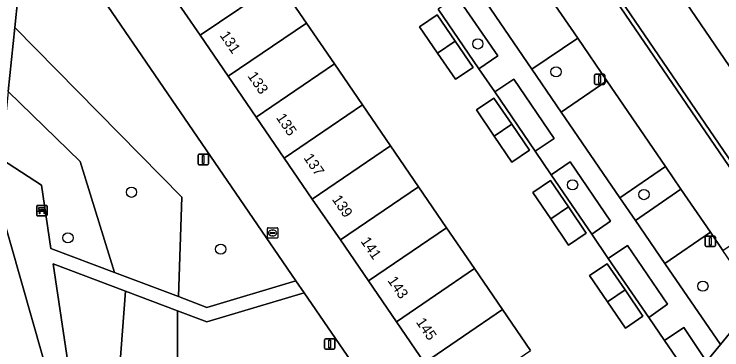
# Model space of a CAD drawing. Extents: x 155275 to 156265, y 382654 to 383635.
# Drawn here: x 155494.7 to 155562.2, y 382983.9 to 383016 of the extents above; entities that cross this region are included whole.
import ezdxf

# ---------------------------------------------------------------- set-up
doc = ezdxf.new("R2010")
doc.units = 0
for name, color, linetype in [('IMGEO_Bank', 7, 'Continuous'), ('IMGEO_Boom', 7, 'Continuous'), ('IMGEO_Erf', 7, 'Continuous'), ('IMGEO_Groenvoorziening', 7, 'Continuous'), ('IMGEO_Lichtmast', 7, 'Continuous'), ('IMGEO_Pand', 7, 'Continuous'), ('IMGEO_Pand_nummerreeks', 7, 'Continuous'), ('IMGEO_Parkeervlak_halfverhard', 7, 'Continuous'), ('IMGEO_Rijbaan_lokaal_gesloten', 7, 'Continuous'), ('IMGEO_Rijbaan_lokaal_open', 7, 'Continuous'), ('IMGEO_Rioolput', 7, 'Continuous'), ('IMGEO_Voetpad_halfverhard', 7, 'Continuous'), ('IMGEO_Voetpad_open', 7, 'Continuous')]:
    doc.layers.add(name, color=color, linetype=linetype)

msp = doc.modelspace()

# ---------------------------------------------------------------- linework, layer by layer
at = {"layer": 'IMGEO_Bank'}
for p, q in [((155496.808, 382996.796), (155496.808, 382997.637)), ((155496.808, 382997.637), (155496.808, 382996.796)), ((155496.883, 382997.721), (155497.724, 382997.721)), ((155497.724, 382997.721), (155496.883, 382997.721)), ((155497.808, 382997.646), (155497.808, 382996.805)), ((155497.808, 382996.805), (155497.808, 382997.646)), ((155497.733, 382996.721), (155496.892, 382996.721)), ((155496.892, 382996.721), (155497.733, 382996.721)), ((155497.505, 382997.119), (155497.112, 382997.119)), ((155497.117, 382997.227), (155497.117, 382997.333)), ((155497.161, 382997.333), (155497.161, 382997.227)), ((155497.449, 382997.339), (155497.167, 382997.339)), ((155497.167, 382997.221), (155497.449, 382997.221)), ((155497.455, 382997.227), (155497.455, 382997.333)), ((155497.499, 382997.333), (155497.499, 382997.227))]:
    msp.add_line(p, q, dxfattribs=at)
for points in [[(155497.111, 382997.339), (155497.025, 382997.339), (155497.025, 382997.5), (155497.588, 382997.5), (155497.588, 382997.339), (155497.505, 382997.339)], [(155497.055, 382997.119), (155496.913, 382997.119), (155497.025, 382997.221), (155497.111, 382997.221)], [(155497.105, 382997.112), (155497.105, 382996.905), (155497.062, 382996.905), (155497.062, 382997.112)], [(155497.505, 382997.221), (155497.588, 382997.221), (155497.7, 382997.119), (155497.561, 382997.119)], [(155497.555, 382997.112), (155497.555, 382996.905), (155497.511, 382996.905), (155497.511, 382997.112)]]:
    msp.add_lwpolyline(points, dxfattribs=at)
for centre, radius, start, end in [((155496.886, 382997.643), 0.0779, 92.4484, 184.28452), ((155496.886, 382997.643), 0.0779, 92.4484, 184.28452), ((155497.73, 382997.643), 0.0779, 2.4484, 94.28452), ((155497.73, 382997.643), 0.0779, 2.4484, 94.28452), ((155496.886, 382996.799), 0.0779, 182.4484, 274.28452), ((155496.886, 382996.799), 0.0779, 182.4484, 274.28452), ((155497.055, 382997.112), 0.00671, 2.89567, 87.10433), ((155497.112, 382997.112), 0.00671, 92.89567, 177.10433), ((155497.11, 382997.332), 0.00671, 2.89567, 87.10433), ((155497.11, 382997.228), 0.00671, 272.89567, 357.10433), ((155497.167, 382997.332), 0.00671, 92.89567, 177.10433), ((155497.167, 382997.228), 0.00671, 182.89567, 267.10433), ((155497.449, 382997.332), 0.00671, 2.89567, 87.10433), ((155497.449, 382997.228), 0.00671, 272.89567, 357.10433), ((155497.506, 382997.332), 0.00671, 92.89567, 177.10433), ((155497.506, 382997.228), 0.00671, 182.89567, 267.10433), ((155497.504, 382997.112), 0.00671, 2.89567, 87.10433), ((155497.561, 382997.112), 0.00671, 92.89567, 177.10433), ((155497.73, 382996.799), 0.0779, 272.4484, 4.28452), ((155497.73, 382996.799), 0.0779, 272.4484, 4.28452)]:
    msp.add_arc(centre, radius, start, end, dxfattribs=at)
at = {"layer": 'IMGEO_Boom'}
for centre in [(155538.891, 383013.145), (155546.347, 383010.479), (155547.928, 382999.68), (155505.851, 382998.973), (155554.74, 382998.746), (155499.792, 382994.62), (155514.359, 382993.536), (155560.363, 382990)]:
    msp.add_circle(centre, 0.489, dxfattribs=at)
at = {"layer": 'IMGEO_Erf'}
for points in [[(155519.867, 383019.056), (155522.538, 383015.144), (155525.21, 383011.233), (155527.881, 383007.321), (155530.553, 383003.41), (155533.224, 382999.498), (155535.896, 382995.587), (155538.567, 382991.675), (155541.238, 382987.763), (155543.91, 382983.852)], [(155559.286, 382981.036), (155556.712, 382984.793), (155555.192, 382987.018), (155551.328, 382992.653), (155549.762, 382994.954), (155545.891, 383000.641), (155544.354, 383002.887), (155540.515, 383008.556), (155538.976, 383010.755), (155535.116, 383016.465)]]:
    msp.add_lwpolyline(points, dxfattribs=at)
for points in [[(155533.341, 383014.773), (155535.025, 383015.915), (155536.726, 383013.412), (155538.429, 383010.906), (155536.759, 383009.764), (155535.05, 383012.269)], [(155540.446, 383004.342), (155538.747, 383006.848), (155540.418, 383007.974), (155542.121, 383005.477), (155543.812, 383002.998), (155542.145, 383001.836)], [(155545.81, 383000.085), (155547.525, 382997.574), (155549.23, 382995.077), (155547.544, 382993.923), (155545.841, 382996.43), (155544.137, 382998.937)], [(155551.242, 382992.139), (155552.943, 382989.633), (155554.645, 382987.127), (155552.967, 382985.98), (155551.262, 382988.491), (155549.556, 382991.002)]]:
    msp.add_lwpolyline(points, close=True, dxfattribs=at)
at = {"layer": 'IMGEO_Groenvoorziening'}
for points in [[(155548.342, 383058.003), (155549, 383058.499), (155547.359, 383060.899), (155534.827, 383052.227), (155572.384, 382997.088), (155582.03, 383008.831)], [(155499.11, 383023.363), (155495.284, 383020.355), (155494.716, 383014.712), (155510.653, 382998.512), (155510.321, 382989), (155513.039, 382987.973), (155521.538, 382990.521)], [(155536.881, 383017.705), (155535.116, 383016.465), (155538.976, 383010.755), (155540.782, 383011.992)], [(155494.716, 383014.712), (155494.101, 383008.6), (155500.971, 383001.91), (155504.224, 382991.304), (155510.321, 382989), (155510.653, 382998.512)], [(155548.423, 383013.685), (155544.055, 383010.726), (155546.845, 383006.639), (155551.19, 383009.63)], [(155492.224, 383001.364), (155477.449, 383010.857), (155469.091, 382998.733), (155463.557, 382990.705), (155474.436, 382976.649), (155487.381, 382965.751), (155491.188, 382966.102), (155498.409, 382979.644)], [(155542.332, 383009.765), (155540.515, 383008.556), (155544.354, 383002.887), (155546.171, 383004.095)], [(155494.101, 383008.6), (155493.451, 383002.148), (155497.251, 382999.662), (155498.161, 382993.595), (155504.224, 382991.304), (155500.971, 383001.91)], [(155547.712, 383001.88), (155545.891, 383000.641), (155549.762, 382994.954), (155551.561, 382996.195)], [(155558.256, 382999.278), (155556.778, 383001.445), (155552.434, 382998.454), (155553.927, 382996.267)], [(155562.266, 382993.404), (155561.072, 382995.153), (155556.72, 382992.177), (155562.024, 382984.409), (155565.506, 382988.657)], [(155553.164, 382993.881), (155551.328, 382992.653), (155555.192, 382987.018), (155556.985, 382988.277)], [(155505.285, 382989.513), (155498.384, 382992.12), (155500.227, 382979.73), (155499.43, 382967.253), (155500.208, 382967.241), (155501.095, 382969.171), (155504.262, 382976.06)], [(155528.298, 382980.623), (155522.332, 382989.359), (155513.028, 382986.587), (155510.253, 382987.636), (155510.253, 382978.835), (155509.359, 382975.569), (155507.585, 382969.096), (155501.095, 382969.171), (155500.208, 382967.241), (155508.702, 382967.113)], [(155510.253, 382987.636), (155505.285, 382989.513), (155504.262, 382976.06), (155509.359, 382975.569), (155510.253, 382978.835)], [(155558.543, 382986.036), (155556.712, 382984.793), (155559.286, 382981.036), (155560.718, 382982.8)]]:
    msp.add_lwpolyline(points, close=True, dxfattribs=at)
for points in [[(155569.627, 382993.731), (155572.384, 382997.088), (155534.827, 383052.227)], [(155532.602, 383046.611), (155566.772, 382996.446), (155567.246, 382995.751)]]:
    msp.add_lwpolyline(points, dxfattribs=at)
at = {"layer": 'IMGEO_Lichtmast'}
for p, q in [((155550.121, 383010.265), (155550.911, 383010.265)), ((155550.911, 383010.265), (155550.121, 383010.265)), ((155550.021, 383009.365), (155550.021, 383010.165)), ((155550.021, 383010.165), (155550.021, 383009.365)), ((155551.011, 383010.165), (155551.011, 383009.365)), ((155551.011, 383009.365), (155551.011, 383010.165)), ((155550.911, 383009.265), (155550.121, 383009.265)), ((155550.121, 383009.265), (155550.911, 383009.265)), ((155512.197, 383001.7), (155512.197, 383002.5)), ((155512.197, 383002.5), (155512.197, 383001.7)), ((155512.297, 383002.6), (155513.087, 383002.6)), ((155513.087, 383002.6), (155512.297, 383002.6)), ((155513.187, 383002.5), (155513.187, 383001.7)), ((155513.187, 383001.7), (155513.187, 383002.5)), ((155513.087, 383001.6), (155512.297, 383001.6)), ((155512.297, 383001.6), (155513.087, 383001.6)), ((155560.675, 382994.782), (155561.465, 382994.782)), ((155561.465, 382994.782), (155560.675, 382994.782)), ((155560.575, 382993.882), (155560.575, 382994.682)), ((155560.575, 382994.682), (155560.575, 382993.882)), ((155561.565, 382994.682), (155561.565, 382993.882)), ((155561.565, 382993.882), (155561.565, 382994.682)), ((155561.465, 382993.782), (155560.675, 382993.782)), ((155560.675, 382993.782), (155561.465, 382993.782)), ((155524.253, 382984.067), (155524.253, 382984.867)), ((155524.253, 382984.867), (155524.253, 382984.067)), ((155524.353, 382984.967), (155525.143, 382984.967)), ((155525.143, 382984.967), (155524.353, 382984.967)), ((155525.243, 382984.867), (155525.243, 382984.067)), ((155525.243, 382984.067), (155525.243, 382984.867)), ((155525.143, 382983.967), (155524.353, 382983.967)), ((155524.353, 382983.967), (155525.143, 382983.967))]:
    msp.add_line(p, q, dxfattribs=at)
for points in [[(155550.441, 383010.14), (155550.591, 383010.14), (155550.591, 383009.39), (155550.441, 383009.39), (155550.441, 383010.14)], [(155512.617, 383002.475), (155512.767, 383002.475), (155512.767, 383001.725), (155512.617, 383001.725), (155512.617, 383002.475)], [(155560.995, 382994.657), (155561.145, 382994.657), (155561.145, 382993.907), (155560.995, 382993.907), (155560.995, 382994.657)], [(155524.673, 382984.842), (155524.823, 382984.842), (155524.823, 382984.092), (155524.673, 382984.092), (155524.673, 382984.842)]]:
    msp.add_lwpolyline(points, dxfattribs=at)
for centre, start, end in [((155550.121, 383010.165), 90, 180), ((155550.121, 383010.165), 90, 180), ((155550.911, 383010.165), 0, 90), ((155550.911, 383010.165), 360, 90), ((155550.121, 383009.365), 180, 270), ((155550.121, 383009.365), 180, 270), ((155550.911, 383009.365), 270, 0), ((155550.911, 383009.365), 270, 0), ((155512.297, 383002.5), 90, 180), ((155512.297, 383002.5), 90, 180), ((155513.087, 383002.5), 0, 90), ((155513.087, 383002.5), 360, 90), ((155512.297, 383001.7), 180, 270), ((155512.297, 383001.7), 180, 270), ((155513.087, 383001.7), 270, 0), ((155513.087, 383001.7), 270, 0), ((155560.675, 382994.682), 90, 180), ((155560.675, 382994.682), 90, 180), ((155561.465, 382994.682), 0, 90), ((155561.465, 382994.682), 360, 90), ((155560.675, 382993.882), 180, 270), ((155560.675, 382993.882), 180, 270), ((155561.465, 382993.882), 270, 0), ((155561.465, 382993.882), 270, 0), ((155524.353, 382984.867), 90, 180), ((155524.353, 382984.867), 90, 180), ((155525.143, 382984.867), 0, 90), ((155525.143, 382984.867), 360, 90), ((155524.353, 382984.067), 180, 270), ((155524.353, 382984.067), 180, 270), ((155525.143, 382984.067), 270, 0), ((155525.143, 382984.067), 270, 0)]:
    msp.add_arc(centre, 0.1, start, end, dxfattribs=at)
at = {"layer": 'IMGEO_Pand'}
for points in [[(155518.841, 383024.799), (155516.869, 383023.449), (155509.422, 383018.351), (155512.411, 383013.974), (155519.867, 383019.056), (155521.842, 383020.402)], [(155519.867, 383019.056), (155512.411, 383013.974), (155515.087, 383010.056), (155522.538, 383015.144)], [(155533.341, 383014.773), (155535.05, 383012.269), (155536.726, 383013.412), (155535.025, 383015.915)], [(155522.538, 383015.144), (155515.087, 383010.056), (155517.759, 383006.144), (155525.21, 383011.233)], [(155536.726, 383013.412), (155535.05, 383012.269), (155536.759, 383009.764), (155538.429, 383010.906)], [(155525.21, 383011.233), (155517.759, 383006.144), (155520.431, 383002.233), (155527.881, 383007.321)], [(155538.747, 383006.848), (155540.446, 383004.342), (155542.121, 383005.477), (155540.418, 383007.974)], [(155527.881, 383007.321), (155520.431, 383002.233), (155523.102, 382998.321), (155530.553, 383003.41)], [(155542.121, 383005.477), (155540.446, 383004.342), (155542.145, 383001.836), (155543.812, 383002.998)], [(155530.553, 383003.41), (155523.102, 382998.321), (155525.774, 382994.41), (155533.224, 382999.498)], [(155533.224, 382999.498), (155525.774, 382994.41), (155528.445, 382990.499), (155535.896, 382995.587)], [(155544.137, 382998.937), (155545.841, 382996.43), (155547.525, 382997.574), (155545.81, 383000.085)], [(155547.525, 382997.574), (155545.841, 382996.43), (155547.544, 382993.923), (155549.23, 382995.077)], [(155535.896, 382995.587), (155528.445, 382990.499), (155531.117, 382986.587), (155538.567, 382991.675)], [(155549.556, 382991.002), (155551.262, 382988.491), (155552.943, 382989.633), (155551.242, 382992.139)], [(155538.567, 382991.675), (155531.117, 382986.587), (155533.789, 382982.676), (155541.238, 382987.763)], [(155552.943, 382989.633), (155551.262, 382988.491), (155552.967, 382985.98), (155554.645, 382987.127)], [(155543.91, 382983.852), (155541.238, 382987.763), (155533.789, 382982.676), (155536.46, 382978.764)]]:
    msp.add_lwpolyline(points, close=True, dxfattribs=at)
at = {"layer": 'IMGEO_Parkeervlak_halfverhard'}
for points in [[(155548.423, 383013.685), (155544.11, 383020.003), (155539.732, 383017.057), (155544.055, 383010.726)], [(155551.19, 383009.63), (155546.845, 383006.639), (155552.434, 382998.454), (155556.778, 383001.445)], [(155558.256, 382999.278), (155553.927, 382996.267), (155556.72, 382992.177), (155561.072, 382995.153)]]:
    msp.add_lwpolyline(points, close=True, dxfattribs=at)
at = {"layer": 'IMGEO_Rijbaan_lokaal_gesloten'}
msp.add_lwpolyline([(155544.11, 383020.003), (155548.423, 383013.685), (155551.19, 383009.63), (155556.778, 383001.445), (155558.256, 382999.278), (155561.072, 382995.153), (155562.266, 382993.404), (155566.438, 382996.221), (155519.413, 383065.239)], dxfattribs=at)
at = {"layer": 'IMGEO_Rijbaan_lokaal_open'}
msp.add_lwpolyline([(155525.582, 383056.805), (155519.67, 383065.419), (155519.413, 383065.239), (155566.438, 382996.221), (155566.772, 382996.446), (155532.602, 383046.611)], dxfattribs=at)
at = {"layer": 'IMGEO_Rioolput'}
for p, q in [((155518.81, 382994.658), (155518.81, 382995.51)), ((155518.885, 382995.584), (155519.737, 382995.584)), ((155519.298, 382995.364), (155519.323, 382995.364)), ((155519.811, 382995.51), (155519.811, 382994.658)), ((155519.069, 382995.078), (155519.069, 382995.09)), ((155519.507, 382995.041), (155519.109, 382995.041)), ((155519.112, 382995.127), (155519.51, 382995.127)), ((155519.321, 382994.804), (155519.296, 382994.804)), ((155519.553, 382995.09), (155519.553, 382995.078)), ((155519.737, 382994.584), (155518.885, 382994.584))]:
    msp.add_line(p, q, dxfattribs=at)
for points in [[(155518.81, 382994.658), (155518.81, 382995.51)], [(155518.885, 382995.584), (155519.737, 382995.584)], [(155519.811, 382995.51), (155519.811, 382994.658)], [(155519.737, 382994.584), (155518.885, 382994.584)]]:
    msp.add_lwpolyline(points, dxfattribs=at)
for centre, radius, start, end in [((155518.887, 382995.508), 0.0765, 91.55205, 178.44795), ((155518.887, 382995.508), 0.0765, 91.55205, 178.44795), ((155519.735, 382995.508), 0.0765, 1.55205, 88.44795), ((155519.735, 382995.508), 0.0765, 1.55205, 88.44795), ((155519.109, 382995.087), 0.0403, 85.87752, 175.75265), ((155519.106, 382995.077), 0.0366, 178.93798, 274.71019), ((155519.51, 382995.084), 0.043, 264.86636, 352.45326), ((155519.514, 382995.089), 0.0386, 1.73085, 96.63898), ((155518.887, 382994.66), 0.0765, 181.55205, 268.44795), ((155518.887, 382994.66), 0.0765, 181.55205, 268.44795), ((155519.735, 382994.66), 0.0765, 271.55205, 358.44795), ((155519.735, 382994.66), 0.0765, 271.55205, 358.44795)]:
    msp.add_arc(centre, radius, start, end, dxfattribs=at)
for centre, major_axis, ratio, start_param, end_param in [((155519.297, 382995.084), (-0.387, 0.002), 0.722429, 4.712389, 7.853982), ((155519.322, 382995.084), (-0.39, 0.002), 0.717154, 1.570796, 4.712389)]:
    msp.add_ellipse(centre, major_axis=major_axis, ratio=ratio, start_param=start_param, end_param=end_param, dxfattribs=at)
at = {"layer": 'IMGEO_Voetpad_halfverhard'}
for points in [[(155494.101, 383008.6), (155494.716, 383014.712), (155495.284, 383020.355), (155499.11, 383023.363), (155496.669, 383026.937), (155494.475, 383025.569)], [(155492.416, 382957.769), (155498.071, 382965.451), (155506.132, 382965.342), (155508.702, 382967.113), (155500.208, 382967.241), (155499.43, 382967.253), (155500.227, 382979.73), (155498.384, 382992.12), (155505.285, 382989.513), (155510.253, 382987.636), (155513.028, 382986.587), (155522.332, 382989.359), (155521.538, 382990.521), (155513.039, 382987.973), (155510.321, 382989), (155504.224, 382991.304), (155498.161, 382993.595), (155497.251, 382999.662), (155493.451, 383002.148)], [(155492.224, 383001.364), (155498.409, 382979.644), (155491.188, 382966.102)]]:
    msp.add_lwpolyline(points, dxfattribs=at)
at = {"layer": 'IMGEO_Voetpad_open'}
for points in [[(155499.11, 383023.363), (155521.538, 382990.521), (155522.332, 382989.359), (155528.298, 382980.623), (155529.002, 382979.675), (155533.275, 382973.429), (155534.684, 382971.375), (155538.947, 382965.149), (155542.339, 382960.486), (155545.952, 382964.868), (155541.804, 382970.941), (155539.132, 382974.853), (155536.46, 382978.764), (155533.789, 382982.676), (155531.117, 382986.587), (155528.445, 382990.499), (155525.774, 382994.41), (155523.102, 382998.321), (155520.431, 383002.233), (155517.759, 383006.144), (155515.087, 383010.056), (155512.411, 383013.974), (155509.422, 383018.351)], [(155536.881, 383017.705), (155540.782, 383011.992), (155538.976, 383010.755), (155540.515, 383008.556), (155542.332, 383009.765), (155546.171, 383004.095), (155544.354, 383002.887), (155545.891, 383000.641), (155547.712, 383001.88), (155551.561, 382996.195), (155549.762, 382994.954), (155551.328, 382992.653), (155553.164, 382993.881), (155556.985, 382988.277), (155555.192, 382987.018), (155556.712, 382984.793), (155558.543, 382986.036), (155560.718, 382982.8), (155562.024, 382984.409), (155556.72, 382992.177), (155553.927, 382996.267), (155552.434, 382998.454), (155546.845, 383006.639), (155544.055, 383010.726), (155539.732, 383017.057)], [(155565.506, 382988.657), (155562.024, 382984.409), (155560.718, 382982.8), (155559.286, 382981.036), (155559.216, 382980.95), (155556.539, 382977.694), (155551.924, 382972.117), (155545.952, 382964.868), (155542.339, 382960.486), (155519.289, 382932.53), (155516.414, 382928.987), (155497.755, 382906.335), (155493.084, 382900.658), (155487.457, 382893.827), (155486.483, 382892.646), (155485.973, 382892.026), (155484.389, 382890.104), (155483.002, 382888.419)]]:
    msp.add_lwpolyline(points, dxfattribs=at)

# ---------------------------------------------------------------- texts
at = {"layer": 'IMGEO_Pand_nummerreeks'}
for s, p in [('131', (155514.236, 383013.961)), ('133', (155516.886, 383010.082)), ('135', (155519.606, 383006.099)), ('137', (155522.229, 383002.259)), ('139', (155524.936, 382998.296)), ('141', (155527.671, 382994.292)), ('143', (155530.239, 382990.532)), ('145', (155532.952, 382986.561))]:
    msp.add_text(s, height=1, rotation=304.33715, dxfattribs=at).set_placement(p)

doc.saveas('drawing.dxf')
